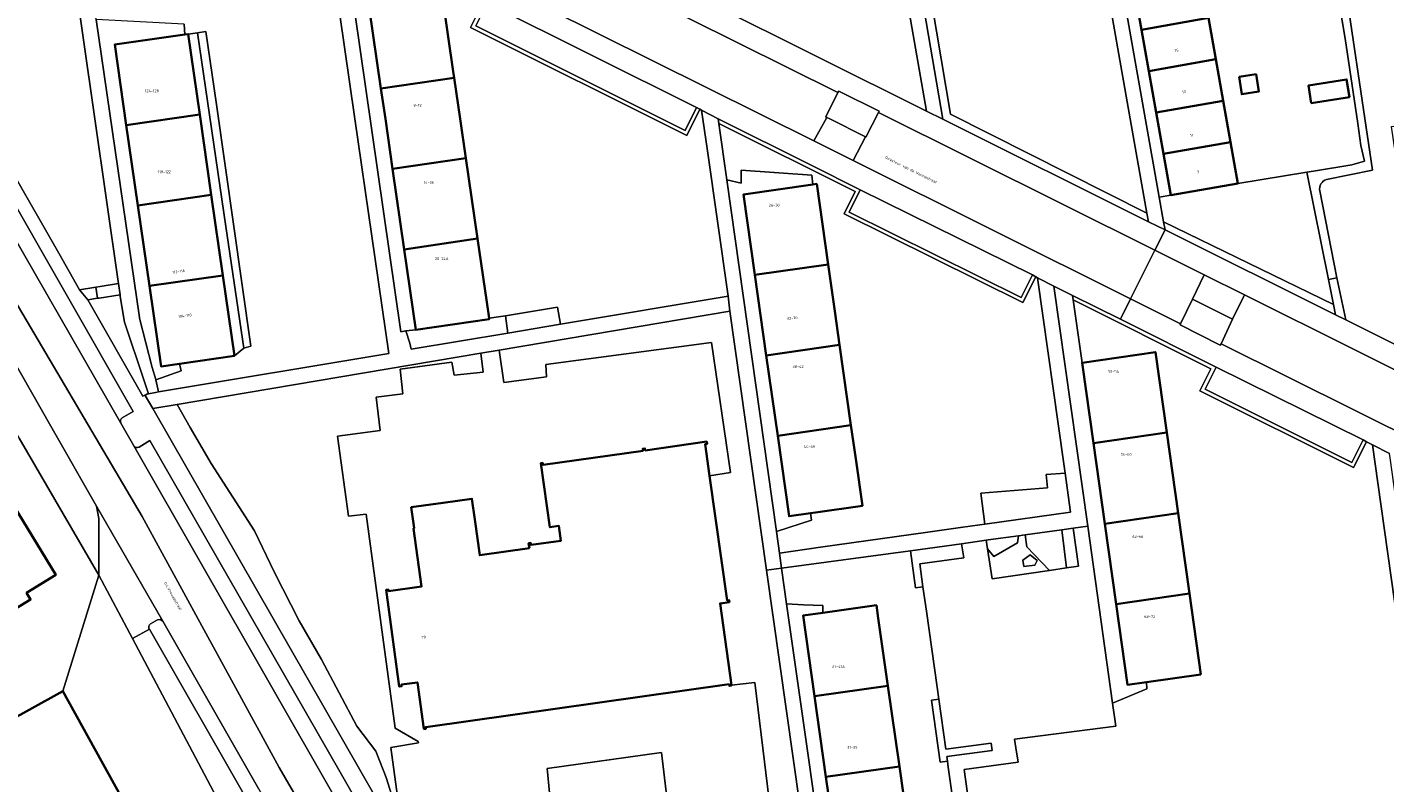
# Model space of a CAD drawing. Header units: metres. Extents: x 197700 to 204338, y 317132 to 325229.
# Tile 856 of 1056: x 203085 to 203261, y 319914 to 320012. Entities that reach past the tile are written whole.
import ezdxf
from ezdxf.enums import TextEntityAlignment as Align

# ---------------------------------------------------------------- set-up
doc = ezdxf.new("R2010")
doc.units = ezdxf.units.M
for name, color, linetype, lineweight in [('B-WE-GR-BEPLANTING_CULTUUR_BODEMBEDEKKER-GV', 90, 'Continuous', 18), ('B-WE-GR-BEPLANTING_CULTUUR_HEESTERS-GV', 90, 'Continuous', 18), ('B-WE-IE-TERREINAFSCHEIDING_KUNSTMATIG_HEKWERK-G', 20, 'IE-TERREINAFSCHEIDING-KUNSTMATIG', 18), ('B-WE-OG-BEBOUWING-GV', 7, 'Continuous', 35), ('B-WE-OG-BEBOUWING-T18', 10, 'Continuous', 18), ('B-WE-OG-TERREIN_CULTUURSCHEIDING-GV', 7, 'Continuous', 18), ('B-WE-OG-TERREIN_ERF-GV', 7, 'Continuous', 18), ('B-WE-OG-TOPOGRAFIE-T18', 10, 'Continuous', 18), ('B-WE-VH-ONVERHARD-GV', 252, 'Continuous', 18), ('B-WE-VH-VERHARDING_ASFALT-GV', 252, 'Continuous', 18), ('B-WE-VH-VERHARDING_BETONSTRAATSTEEN-GV', 252, 'Continuous', 18), ('B-WE-VH-VERHARDING_GESLOTEN-GV', 252, 'Continuous', 18), ('B-WE-VH-VERHARDING_OPEN-GV', 252, 'Continuous', 18), ('B-WE-VH-VERHARDING_TEGEL-GV', 252, 'Continuous', 18)]:
    doc.layers.add(name, color=color, linetype=linetype, lineweight=lineweight)
doc.styles.add('NLCS-ISO-M200-T18', font='NLCS-ISO.ttf', dxfattribs={"height": 0.36})
doc.linetypes.add('IE-TERREINAFSCHEIDING-KUNSTMATIG', pattern='A,4,[82,NLCS.SHX,S=0.75,R=90,X=0,Y=0],4,-2', length=10)

msp = doc.modelspace()

# ---------------------------------------------------------------- linework, layer by layer
at = {"layer": 'B-WE-GR-BEPLANTING_CULTUUR_BODEMBEDEKKER-GV'}
for points in [[(203190.082, 320003.44), (203188.498, 320000.271), (203188.651, 320000.193), (203189.036, 320000), (203193.648, 319997.675), (203193.711, 319997.643), (203195.36, 320000.837), (203195.428, 320000.984), (203190.184, 320003.586)], [(203239.75, 319970.848), (203241.24, 319974.037), (203236.067, 319976.645), (203234.506, 319973.456), (203234.435, 319973.294), (203239.644, 319970.679)]]:
    msp.add_lwpolyline(points, close=True, dxfattribs=at)
at = {"layer": 'B-WE-GR-BEPLANTING_CULTUUR_HEESTERS-GV'}
for points in [[(203144.598, 320015.024), (203129.748, 320022.334), (203129.518, 320021.89), (203143.928, 320014.796), (203142.47, 320011.843), (203170.51, 319997.834), (203172.198, 320001.255), (203171.748, 320001.474), (203170.284, 319998.506), (203143.139, 320012.068)], [(203230.144, 319987.774), (203204.68, 320000.632), (203202.246, 320014.962), (203215.235, 320017.237), (203215.061, 320018.222), (203200.995, 320015.671), (203203.689, 319999.987), (203230.339, 319986.671)], [(203113.052, 319970.297), (203113.966, 319970.54), (203109.523, 320001.883), (203108.164, 320011.335), (203107.063, 320011.178), (203110.751, 319986.054)], [(203192.984, 319990.817), (203186.609, 319993.993), (203174.564, 319999.993), (203174.649, 319999.392), (203192.313, 319990.593), (203190.873, 319987.707), (203214.05, 319976.201), (203215.74, 319979.527), (203215.302, 319979.769), (203213.829, 319976.869), (203191.544, 319987.932)], [(203232.488, 319985.624), (203254.604, 319974.604), (203254.343, 319975.922), (203232.304, 319986.67)], [(203100.707, 319964.365), (203100.135, 319966.054), (203097.618, 319973.656), (203097.046, 319976.999), (203097.021, 319977.179), (203094.302, 319976.775), (203094.111, 319976.746), (203092.845, 319976.558), (203099.994, 319964.044), (203100.489, 319964.322)], [(203258.154, 319958.384), (203256.705, 319955.465), (203237.677, 319964.974), (203239.118, 319967.837), (203226.703, 319974.034), (203220.506, 319977.127), (203220.591, 319976.526), (203238.446, 319967.614), (203237.005, 319964.751), (203256.93, 319954.794), (203258.6, 319958.157)], [(203220.234, 319949.016), (203219.524, 319954.057), (203217.091, 319953.899), (203217.267, 319952.195), (203208.63, 319951.489), (203209.128, 319947.459)], [(203209.575, 319945.418), (203209.298, 319945.377), (203209.474, 319944.264), (203210.292, 319943.272), (203213.361, 319945.027), (203213.5, 319945.955)], [(203214.357, 319946.073), (203214.569, 319944.54), (203217.505, 319941.474), (203219.727, 319941.803), (203219.095, 319946.721)], [(203206.126, 319944.91), (203199.473, 319944.019), (203200.151, 319939.222), (203201.102, 319939.356), (203200.684, 319942.309), (203206.389, 319943.114)], [(203214.058, 319942.782), (203214.178, 319941.978), (203215.599, 319942.172), (203215.917, 319942.76), (203215.012, 319943.497)], [(203202.212, 319924.647), (203203.35, 319916.597), (203204.278, 319916.724), (203204.19, 319917.337), (203210.079, 319918.13), (203209.956, 319919.081), (203204.082, 319918.279), (203203.164, 319924.777)]]:
    msp.add_lwpolyline(points, close=True, dxfattribs=at)
at = {"layer": 'B-WE-IE-TERREINAFSCHEIDING_KUNSTMATIG_HEKWERK-G'}
for points in [[(203255.181, 320021.645), (203253.982, 320021.423), (203255.844, 320010.438), (203257.485, 319999.388), (203257.881, 319996.564), (203258.357, 319994.51), (203256.72, 319994.048), (203251.731, 319993.229), (203250.876, 319993.09)], [(203241.918, 319991.635), (203250.876, 319993.09)]]:
    msp.add_lwpolyline(points, dxfattribs=at)
at = {"layer": 'B-WE-OG-BEBOUWING-GV'}
for points in [[(203229.456, 320011.557), (203238.122, 320013.09), (203237.172, 320018.454), (203228.506, 320016.921)], [(203140.223, 320006.161), (203138.826, 320015.773), (203129.33, 320014.389), (203130.845, 320003.957), (203140.342, 320005.341)], [(203229.456, 320011.557), (203230.405, 320006.193), (203239.071, 320007.726), (203238.122, 320013.09)], [(203107.358, 320000.578), (203105.856, 320011.006), (203105.443, 320010.946), (203096.339, 320009.634), (203097.839, 319999.206)], [(203231.354, 320000.829), (203240.02, 320002.362), (203239.071, 320007.726), (203230.405, 320006.193)], [(203242.078, 320005.438), (203242.427, 320003.19), (203244.637, 320003.534), (203244.286, 320005.782)], [(203130.845, 320003.957), (203131.42, 320000), (203132.359, 319993.525), (203141.858, 319994.91), (203141.119, 320000), (203140.342, 320005.341)], [(203251.451, 320002.057), (203256.385, 320002.826), (203256.029, 320005.114), (203251.095, 320004.346)], [(203240.969, 319996.998), (203240.02, 320002.362), (203231.354, 320000.829), (203232.303, 319995.465)], [(203097.839, 319999.206), (203099.339, 319988.777), (203108.858, 319990.149), (203107.358, 320000.578)], [(203232.303, 319995.465), (203233.252, 319990.101), (203241.918, 319991.635), (203240.969, 319996.998)], [(203132.359, 319993.525), (203133.873, 319983.094), (203143.374, 319984.479), (203141.858, 319994.91)], [(203186.827, 319991.502), (203177.854, 319990.215), (203179.329, 319979.783), (203188.822, 319981.144), (203187.346, 319991.576)], [(203110.359, 319979.72), (203108.858, 319990.149), (203099.339, 319988.777), (203100.838, 319978.347)], [(203133.873, 319983.094), (203135.388, 319972.662), (203144.889, 319974.057), (203144.875, 319974.152), (203144.573, 319976.232), (203143.374, 319984.479)], [(203180.804, 319969.35), (203190.298, 319970.711), (203189.68, 319975.076), (203188.822, 319981.144), (203179.329, 319979.783)], [(203104.75, 319968.267), (203111.86, 319969.289), (203110.359, 319979.72), (203100.838, 319978.347), (203102.338, 319967.92)], [(203190.298, 319970.711), (203180.804, 319969.35), (203182.279, 319958.918), (203191.774, 319960.28)], [(203232.702, 319959.331), (203231.232, 319969.768), (203221.735, 319968.395), (203223.204, 319957.958)], [(203192.39, 319955.921), (203191.774, 319960.28), (203182.279, 319958.918), (203183.754, 319948.486), (203186.547, 319948.885), (203187.181, 319948.976), (203193.25, 319949.844)], [(203150.084, 319944.337), (203143.647, 319943.444), (203143.004, 319948.079), (203142.632, 319950.762), (203138.91, 319950.237), (203134.784, 319949.655), (203135.132, 319946.928), (203135.074, 319946.92), (203136.102, 319939.376), (203131.841, 319938.795), (203131.814, 319938.993), (203131.517, 319938.953), (203133.229, 319926.402), (203133.53, 319926.444), (203133.5, 319926.661), (203135.571, 319926.943), (203136.423, 319920.914), (203136.683, 319920.946), (203136.656, 319921.164), (203175.977, 319926.719), (203176.016, 319926.493), (203176.283, 319926.539), (203176.276, 319926.592), (203174.815, 319937.192), (203176.013, 319937.358), (203175.978, 319937.615), (203175.72, 319937.58), (203173.45, 319953.712), (203172.87, 319957.831), (203173.127, 319957.867), (203173.085, 319958.164), (203165.099, 319957.021), (203165.057, 319957.286), (203164.795, 319957.244), (203164.836, 319956.987), (203151.866, 319955.156), (203151.823, 319955.412), (203151.558, 319955.368), (203152.741, 319947.071), (203153.909, 319947.238), (203154.183, 319945.317), (203150.3, 319944.78), (203150.253, 319945.046), (203149.991, 319945)], [(203232.702, 319959.331), (203223.204, 319957.958), (203224.672, 319947.523), (203234.171, 319948.896)], [(203080.654, 319952.372), (203077.123, 319950.215), (203051.274, 319934.748), (203049.678, 319933.793), (203056.996, 319921.232), (203082.192, 319936.887), (203082.72, 319936.038), (203085.419, 319937.693), (203084.904, 319938.567), (203088.688, 319940.88), (203081.39, 319952.822)], [(203224.672, 319947.523), (203226.141, 319937.086), (203235.641, 319938.459), (203234.171, 319948.896)], [(203195.309, 319935.283), (203195.071, 319936.955), (203188.11, 319935.967), (203185.566, 319935.606), (203187.048, 319925.166), (203196.559, 319926.512)], [(203237.116, 319927.987), (203235.641, 319938.459), (203226.141, 319937.086), (203227.61, 319926.65), (203230.094, 319926.999)], [(203187.048, 319925.166), (203188.531, 319914.726), (203198.047, 319916.072), (203196.559, 319926.512)], [(203089.606, 319925.831), (203085.23, 319923.412), (203068.272, 319914.038), (203068.599, 319913.394), (203061.344, 319909.25), (203063.763, 319904.774), (203045.472, 319894.593), (203054.354, 319878.506), (203097.085, 319901.962), (203101.462, 319904.381)], [(203198.047, 319916.072), (203188.531, 319914.726), (203190.014, 319904.285), (203199.534, 319905.632)]]:
    msp.add_lwpolyline(points, close=True, dxfattribs=at)
at = {"layer": 'B-WE-OG-TERREIN_CULTUURSCHEIDING-GV'}
for points in [[(203252.54, 319990.668), (203254.758, 319979.378), (203255.948, 319973.937), (203267.089, 319968.385), (203263.3, 319993.485), (203262.687, 319993.395), (203261.865, 319998.998), (203264.97, 319999.442), (203268.025, 319999.655), (203271.802, 320000.255), (203280.47, 320001.772), (203281.919, 320002.026), (203280.547, 320009.857), (203268.277, 320007.671), (203263.781, 320033.294), (203262.369, 320033.039), (203253.705, 320031.498), (203255.181, 320021.645), (203259.402, 319993.366), (203253.418, 319992.156)], [(203127.439, 320014.104), (203133.439, 319972.413), (203134.077, 319972.513), (203135.388, 319972.662), (203133.873, 319983.094), (203132.359, 319993.525), (203131.42, 320000), (203130.845, 320003.957), (203129.33, 320014.389)], [(203138.826, 320015.773), (203140.223, 320006.161), (203140.342, 320005.341), (203141.119, 320000), (203141.858, 319994.91), (203143.374, 319984.479), (203144.573, 319976.232), (203144.875, 319974.152), (203147.012, 319974.453), (203153.735, 319975.616), (203154.128, 319973.384), (203175.84, 319977.019), (203173.121, 319996.145), (203172.409, 320001.152), (203172.198, 320001.255), (203170.51, 319997.834), (203142.47, 320011.843), (203143.928, 320014.796)], [(203105.354, 320012.282), (203105.443, 320010.946), (203105.856, 320011.006), (203107.063, 320011.178), (203108.164, 320011.335), (203109.523, 320001.883), (203113.966, 319970.54), (203113.052, 319970.297), (203111.86, 319969.289), (203104.75, 319968.267), (203104.932, 319967.363), (203101.667, 319966.156), (203102.027, 319964.627), (203131.865, 319969.606), (203127.474, 320000), (203125.479, 320013.802)], [(203266.998, 319903.74), (203260.093, 319952.834), (203259.401, 319957.75), (203258.6, 319958.157), (203256.93, 319954.794), (203237.005, 319964.751), (203238.446, 319967.614), (203220.591, 319976.526), (203221.735, 319968.395), (203231.232, 319969.768), (203232.702, 319959.331), (203234.171, 319948.896), (203235.641, 319938.459), (203237.116, 319927.987), (203230.094, 319926.999), (203230.147, 319926.118), (203225.688, 319924.277), (203226.111, 319921.274), (203212.979, 319919.601), (203213.141, 319918.459), (203213.437, 319916.604), (203206.449, 319915.651), (203207.452, 319908.505)], [(203207.649, 319893.124), (203204.384, 319915.98), (203204.278, 319916.724), (203203.35, 319916.597), (203202.212, 319924.647), (203203.164, 319924.777), (203202.943, 319926.337), (203201.552, 319936.172), (203201.102, 319939.356), (203200.151, 319939.222), (203199.473, 319944.019), (203182.76, 319941.779), (203183.425, 319937.118), (203185.629, 319937.027), (203188.11, 319936.938), (203188.11, 319935.967), (203195.071, 319936.955), (203195.309, 319935.283), (203196.559, 319926.512), (203198.047, 319916.072), (203199.534, 319905.632)]]:
    msp.add_lwpolyline(points, dxfattribs=at)
for points in [[(203090.696, 320021.441), (203083.699, 320017.361), (203077.706, 320014.047), (203075.826, 320012.861), (203074.982, 320008.375), (203074.838, 320007.613), (203083.101, 319993.085), (203089.072, 319982.588), (203091.773, 319977.839), (203093.87, 319978.187), (203094.444, 319978.283), (203096.814, 319978.677), (203096.78, 319978.923), (203093.765, 320000)], [(203215.061, 320018.222), (203215.235, 320017.237), (203202.246, 320014.962), (203204.68, 320000.632), (203230.144, 319987.774), (203227.988, 320000), (203224.472, 320019.929)], [(203191.774, 319960.28), (203192.39, 319955.921), (203193.25, 319949.844), (203187.181, 319948.976), (203186.547, 319948.885), (203186.677, 319947.965), (203182.103, 319946.501), (203182.494, 319943.726), (203187.813, 319944.472), (203201.719, 319946.421), (203205.963, 319947.016), (203208.492, 319947.37), (203209.128, 319947.459), (203208.63, 319951.489), (203217.267, 319952.195), (203217.091, 319953.899), (203219.524, 319954.057), (203219.353, 319955.274), (203215.955, 319979.409), (203215.74, 319979.527), (203214.05, 319976.201), (203190.873, 319987.707), (203192.313, 319990.593), (203174.649, 319999.392), (203175.679, 319992.084), (203177.532, 319991.68), (203177.528, 319993.36), (203186.72, 319992.695), (203186.827, 319991.502), (203187.346, 319991.576), (203188.822, 319981.144), (203189.68, 319975.076), (203190.298, 319970.711)], [(203254.343, 319975.922), (203253.7, 319979.169), (203250.876, 319993.09), (203241.918, 319991.635), (203233.252, 319990.101), (203231.746, 319989.836), (203232.304, 319986.67)]]:
    msp.add_lwpolyline(points, close=True, dxfattribs=at)
msp.add_lwpolyline([(203253.418, 319992.156, 0.3648921), (203252.54, 319990.668)], format="xyb", dxfattribs=at)
at = {"layer": 'B-WE-OG-TERREIN_ERF-GV'}
for points in [[(203171.507, 320020.273), (203172.505, 320020.432), (203173.407, 320015.031), (203201.55, 320001.013), (203195.574, 320035.43), (203195.346, 320036.764), (203174.598, 320033.269), (203175.446, 320027.756), (203170.427, 320026.967)], [(203242.078, 320005.438), (203244.286, 320005.782), (203244.637, 320003.534), (203242.427, 320003.19)], [(203251.095, 320004.346), (203256.029, 320005.114), (203256.385, 320002.826), (203251.451, 320002.057)], [(203179.329, 319979.783), (203177.854, 319990.215), (203186.827, 319991.502), (203186.72, 319992.695), (203177.528, 319993.36), (203177.532, 319991.68), (203175.679, 319992.084), (203182.103, 319946.501), (203186.677, 319947.965), (203186.547, 319948.885), (203183.754, 319948.486), (203182.279, 319958.918), (203180.804, 319969.35)], [(203226.141, 319937.086), (203224.672, 319947.523), (203223.204, 319957.958), (203221.735, 319968.395), (203220.591, 319976.526), (203220.506, 319977.127), (203218.081, 319978.337), (203222.464, 319947.188), (203225.688, 319924.277), (203230.147, 319926.118), (203230.094, 319926.999), (203227.61, 319926.65)], [(203137.211, 319903.979), (203136.381, 319904.752), (203134.975, 319907.092), (203133.555, 319909.123), (203132.709, 319910.928), (203131.508, 319914.619), (203130.18, 319918.04), (203127.722, 319921.285), (203123.127, 319929.934), (203120.259, 319934.913), (203117.063, 319941.216), (203114.452, 319946.609), (203108.836, 319955.322), (203106.123, 319959.979), (203104.42, 319962.997), (203101.261, 319962.464), (203134.688, 319904.154), (203135.185, 319903.681)], [(203188.531, 319914.726), (203187.048, 319925.166), (203185.566, 319935.606), (203188.11, 319935.967), (203188.11, 319936.938), (203185.629, 319937.027), (203183.425, 319937.118), (203189.643, 319893.518), (203189.898, 319893.541), (203191.496, 319893.845), (203190.014, 319904.285)]]:
    msp.add_lwpolyline(points, close=True, dxfattribs=at)
for points in [[(203226.043, 320022.188), (203231.746, 319989.836), (203233.252, 319990.101), (203232.303, 319995.465), (203231.354, 320000.829), (203230.405, 320006.193), (203229.456, 320011.557), (203228.506, 320016.921)], [(203238.122, 320013.09), (203239.071, 320007.726), (203240.02, 320002.362), (203240.969, 319996.998), (203241.918, 319991.635), (203250.876, 319993.09), (203251.731, 319993.229), (203256.72, 319994.048), (203258.357, 319994.51), (203257.881, 319996.564), (203257.485, 319999.388), (203255.844, 320010.438), (203253.982, 320021.423)], [(203185.168, 319911.03), (203180.842, 319941.507), (203176.076, 319975.086), (203146.192, 319970.044), (203146.783, 319965.851), (203152.323, 319966.554), (203152.227, 319968.173), (203173.706, 319971), (203176.145, 319954.181), (203173.45, 319953.712), (203175.72, 319937.58), (203175.978, 319937.615), (203176.013, 319937.358), (203174.815, 319937.192), (203176.276, 319926.592), (203179.313, 319926.944), (203181.176, 319911.703)], [(203133.237, 319910.253), (203132.132, 319918.504), (203135.715, 319919.101), (203135.687, 319919.274), (203132.672, 319921.028), (203128.942, 319948.746), (203126.622, 319948.483), (203125.214, 319958.859), (203130.746, 319959.616), (203130.244, 319963.939), (203133.68, 319964.362), (203133.357, 319967.545), (203140.052, 319968.453), (203140.329, 319966.791), (203144.091, 319967.156), (203143.811, 319969.643), (203104.42, 319962.997), (203106.123, 319959.979), (203108.836, 319955.322), (203114.452, 319946.609), (203117.063, 319941.216), (203120.259, 319934.913), (203123.127, 319929.934), (203127.722, 319921.285), (203130.18, 319918.04), (203131.508, 319914.619), (203132.709, 319910.928)], [(203168.111, 319910.239), (203167.232, 319917.848), (203152.383, 319915.801), (203153.101, 319908.619)]]:
    msp.add_lwpolyline(points, dxfattribs=at)
at = {"layer": 'B-WE-VH-ONVERHARD-GV'}
for points in [[(203217.505, 319941.474), (203214.569, 319944.54), (203214.357, 319946.073), (203213.5, 319945.955), (203213.361, 319945.027), (203210.292, 319943.272), (203209.474, 319944.264), (203210.086, 319940.376)], [(203219.727, 319941.803), (203221.291, 319942.034), (203220.599, 319946.927), (203219.095, 319946.721)], [(203214.058, 319942.782), (203215.012, 319943.497), (203215.917, 319942.76), (203215.599, 319942.172), (203214.178, 319941.978)]]:
    msp.add_lwpolyline(points, close=True, dxfattribs=at)
at = {"layer": 'B-WE-VH-VERHARDING_ASFALT-GV'}
for points in [[(203133.893, 319896.254), (203098.813, 319957.632), (203097.128, 319960.562), (203079.588, 319991.08), (203076.075, 319989.074), (203079.839, 319982.382), (203099.887, 319948.441), (203117.646, 319915.912), (203136.412, 319883.656), (203140.051, 319885.552)], [(203132.923, 319881.838), (203136.412, 319883.656), (203117.646, 319915.912), (203099.887, 319948.441), (203079.839, 319982.382), (203076.075, 319989.074), (203072.623, 319987.104), (203078.14, 319977.491), (203088.074, 319960.181), (203093.971, 319949.79), (203102.588, 319934.873), (203115.011, 319913.127)]]:
    msp.add_lwpolyline(points, close=True, dxfattribs=at)
at = {"layer": 'B-WE-VH-VERHARDING_BETONSTRAATSTEEN-GV'}
for points in [[(203171.748, 320001.474), (203144.598, 320015.024), (203143.139, 320012.068), (203170.284, 319998.506)], [(203188.651, 320000.193), (203186.948, 319997.157), (203192.073, 319994.602), (203193.648, 319997.675), (203189.036, 320000)], [(203215.302, 319979.769), (203192.984, 319990.817), (203191.544, 319987.932), (203213.829, 319976.869)], [(203242.808, 319977.184), (203237.576, 319979.792), (203236.067, 319976.645), (203241.24, 319974.037)], [(203258.154, 319958.384), (203239.118, 319967.837), (203237.677, 319964.974), (203256.705, 319955.465)], [(203113.792, 319904.064), (203113.048, 319905.465), (203098.618, 319932.651), (203094.258, 319940.866), (203089.606, 319925.831), (203101.462, 319904.381), (203103.731, 319900.267)]]:
    msp.add_lwpolyline(points, close=True, dxfattribs=at)
for points in [[(203097.317, 319961.269), (203098.732, 319962.075), (203081.527, 319992.187), (203079.588, 319991.08)], [(203079.588, 319991.08), (203097.128, 319960.562)], [(203098.813, 319957.632), (203133.893, 319896.254), (203133.892, 319896.669), (203134.097, 319896.876), (203135.585, 319897.786), (203125.574, 319915.331), (203100.907, 319958.293), (203099.488, 319957.469)], [(203100.976, 319934.531), (203101.89, 319935.061), (203102.239, 319935.097), (203102.588, 319934.873), (203093.971, 319949.79), (203094.294, 319948.199), (203094.258, 319940.866), (203098.618, 319932.651), (203100.825, 319933.857)]]:
    msp.add_lwpolyline(points, dxfattribs=at)
for points in [[(203097.128, 319960.562, -0.4079759), (203097.317, 319961.269)], [(203099.488, 319957.469, -0.4132072), (203098.813, 319957.632)], [(203100.825, 319933.857, -0.4420602), (203100.976, 319934.531)]]:
    msp.add_lwpolyline(points, format="xyb", dxfattribs=at)
at = {"layer": 'B-WE-VH-VERHARDING_GESLOTEN-GV'}
for points in [[(203068.272, 319914.038), (203085.23, 319923.412), (203089.606, 319925.831), (203094.258, 319940.866), (203083.967, 319958.609)], [(203081.39, 319952.822), (203088.688, 319940.88), (203084.904, 319938.567), (203085.419, 319937.693), (203082.72, 319936.038)]]:
    msp.add_lwpolyline(points, dxfattribs=at)
at = {"layer": 'B-WE-VH-VERHARDING_OPEN-GV'}
for points in [[(203128.293, 320023.065), (203129.748, 320022.334), (203144.598, 320015.024), (203171.748, 320001.474), (203172.198, 320001.255), (203172.409, 320001.152), (203174.564, 319999.993), (203186.609, 319993.993), (203192.984, 319990.817), (203215.302, 319979.769), (203215.74, 319979.527), (203215.955, 319979.409), (203218.081, 319978.337), (203220.506, 319977.127), (203226.703, 319974.034), (203228.026, 319976.685), (203192.073, 319994.602), (203186.948, 319997.157), (203138.371, 320021.365), (203138.195, 320021.409), (203134.766, 320023.124), (203134.593, 320023.238), (203129.678, 320025.698)], [(203104.75, 319968.267), (203102.338, 319967.92), (203100.838, 319978.347), (203099.339, 319988.777), (203097.839, 319999.206), (203096.339, 320009.634), (203105.443, 320010.946), (203105.354, 320012.282), (203093.942, 320012.91), (203099.536, 319974.266), (203099.557, 319974.183), (203101.171, 319967.757), (203101.651, 319966.223), (203101.667, 319966.156), (203104.932, 319967.363)], [(203108.858, 319990.149), (203110.359, 319979.72), (203111.86, 319969.289), (203113.052, 319970.297), (203110.751, 319986.054), (203107.063, 320011.178), (203105.856, 320011.006), (203107.358, 320000.578)], [(203254.758, 319979.378), (203253.7, 319979.169), (203254.343, 319975.922), (203254.604, 319974.604), (203255.948, 319973.937)], [(203134.077, 319972.513), (203134.606, 319970.93), (203134.746, 319970.14), (203147.279, 319972.238), (203147.012, 319974.453), (203144.875, 319974.152), (203144.889, 319974.057), (203135.388, 319972.662)], [(203154.128, 319973.384), (203153.735, 319975.616), (203147.012, 319974.453), (203147.279, 319972.238)], [(203113.048, 319905.465), (203113.237, 319912.156), (203100.825, 319933.857), (203098.618, 319932.651)]]:
    msp.add_lwpolyline(points, close=True, dxfattribs=at)
for points in [[(203253.418, 319992.156), (203259.402, 319993.366), (203255.181, 320021.645), (203253.982, 320021.423), (203255.844, 320010.438), (203257.485, 319999.388), (203257.881, 319996.564), (203258.357, 319994.51), (203256.72, 319994.048), (203251.731, 319993.229), (203250.876, 319993.09), (203253.7, 319979.169)], [(203253.7, 319979.169), (203254.758, 319979.378), (203252.54, 319990.668)], [(203074.824, 319974.286), (203075.659, 319974.753), (203083.202, 319961.914), (203082.348, 319961.405), (203083.967, 319958.609), (203094.258, 319940.866), (203094.294, 319948.199), (203093.971, 319949.79), (203088.074, 319960.181), (203078.14, 319977.491), (203077.997, 319977.734)], [(203181.176, 319911.703), (203179.313, 319926.944), (203176.276, 319926.592), (203176.283, 319926.539), (203176.016, 319926.493), (203175.977, 319926.719), (203136.656, 319921.164), (203136.683, 319920.946), (203136.423, 319920.914), (203135.571, 319926.943), (203133.5, 319926.661), (203133.53, 319926.444), (203133.229, 319926.402), (203131.517, 319938.953), (203131.814, 319938.993), (203131.841, 319938.795), (203136.102, 319939.376), (203135.074, 319946.92), (203135.132, 319946.928), (203134.784, 319949.655), (203138.91, 319950.237), (203142.632, 319950.762), (203143.004, 319948.079), (203143.647, 319943.444), (203150.084, 319944.337), (203149.991, 319945), (203150.253, 319945.046), (203150.3, 319944.78), (203154.183, 319945.317), (203153.909, 319947.238), (203152.741, 319947.071), (203151.558, 319955.368), (203151.823, 319955.412), (203151.866, 319955.156), (203164.836, 319956.987), (203164.795, 319957.244), (203165.057, 319957.286), (203165.099, 319957.021), (203173.085, 319958.164), (203173.127, 319957.867), (203172.87, 319957.831), (203173.45, 319953.712), (203176.145, 319954.181), (203173.706, 319971), (203152.227, 319968.173), (203152.323, 319966.554), (203146.783, 319965.851), (203146.192, 319970.044), (203143.811, 319969.643), (203144.091, 319967.156), (203140.329, 319966.791), (203140.052, 319968.453), (203133.357, 319967.545), (203133.68, 319964.362), (203130.244, 319963.939), (203130.746, 319959.616), (203125.214, 319958.859), (203126.622, 319948.483), (203128.942, 319948.746), (203132.672, 319921.028), (203135.687, 319919.274), (203135.715, 319919.101), (203132.132, 319918.504), (203133.237, 319910.253)], [(203100.825, 319933.857), (203113.237, 319912.156), (203113.508, 319911.931), (203113.894, 319911.952), (203114.806, 319912.453)], [(203102.588, 319934.873), (203102.239, 319935.097), (203101.89, 319935.061), (203100.976, 319934.531)], [(203115.011, 319913.127), (203102.588, 319934.873)], [(203153.101, 319908.619), (203152.383, 319915.801), (203167.232, 319917.848), (203168.111, 319910.239)]]:
    msp.add_lwpolyline(points, dxfattribs=at)
for points in [[(203252.54, 319990.668, -0.3648921), (203253.418, 319992.156)], [(203100.976, 319934.531, 0.4420602), (203100.825, 319933.857)]]:
    msp.add_lwpolyline(points, format="xyb", dxfattribs=at)
at = {"layer": 'B-WE-VH-VERHARDING_TEGEL-GV'}
for points in [[(203162.387, 320020.519), (203161.271, 320021.075), (203139.695, 320031.822), (203137.505, 320032.893), (203133.694, 320034.785), (203119.167, 320041.998), (203116.879, 320046.794), (203114.682, 320042.158), (203119.404, 320039.795), (203118.912, 320038.823), (203190.082, 320003.44), (203190.184, 320003.586), (203195.428, 320000.984), (203195.36, 320000.837), (203231.171, 319982.985), (203232.488, 319985.624), (203230.339, 319986.671), (203203.689, 319999.987), (203201.55, 320001.013), (203173.407, 320015.031), (203172.249, 320015.607)], [(203188.651, 320000.193), (203188.498, 320000.271), (203190.082, 320003.44), (203118.912, 320038.823), (203118.079, 320037.244), (203116.46, 320034.159), (203115.687, 320032.701), (203117.641, 320031.723), (203129.678, 320025.698), (203134.593, 320023.238), (203135.309, 320024.686), (203139.065, 320022.794), (203138.371, 320021.365), (203186.948, 319997.157)], [(203102.027, 319964.627), (203101.667, 319966.156), (203101.651, 319966.223), (203101.171, 319967.757), (203099.557, 319974.183), (203099.536, 319974.266), (203093.942, 320012.91), (203092.553, 320022.499), (203090.696, 320021.441), (203093.765, 320000), (203096.78, 319978.923), (203096.814, 319978.677), (203097.021, 319977.179), (203097.046, 319976.999), (203097.618, 319973.656), (203100.135, 319966.054), (203100.707, 319964.365), (203101.632, 319964.549)], [(203182.103, 319946.501), (203175.679, 319992.084), (203174.649, 319999.392), (203174.564, 319999.993), (203172.409, 320001.152), (203173.121, 319996.145), (203175.84, 319977.019), (203176.076, 319975.086), (203180.842, 319941.507), (203182.76, 319941.779), (203182.494, 319943.726)], [(203231.171, 319982.985), (203195.36, 320000.837), (203193.711, 319997.643), (203193.648, 319997.675), (203192.073, 319994.602), (203228.026, 319976.685)], [(203304.478, 319949.791), (203303.313, 319950.368), (203291.984, 319955.985), (203289.795, 319957.07), (203267.089, 319968.385), (203255.948, 319973.937), (203254.604, 319974.604), (203232.488, 319985.624), (203231.171, 319982.985), (203237.576, 319979.792), (203242.808, 319977.184), (203328.101, 319934.664), (203329.012, 319936.475), (203328.878, 319936.542), (203329.342, 319937.464), (203328.582, 319937.841), (203304.901, 319949.581)], [(203236.067, 319976.645), (203237.576, 319979.792), (203231.171, 319982.985), (203228.026, 319976.685), (203234.506, 319973.456)], [(203205.963, 319947.016), (203201.719, 319946.421), (203187.813, 319944.472), (203182.494, 319943.726), (203182.76, 319941.779), (203199.473, 319944.019), (203206.126, 319944.91), (203209.298, 319945.377), (203209.575, 319945.418), (203213.5, 319945.955), (203214.357, 319946.073), (203219.095, 319946.721), (203220.599, 319946.927), (203222.464, 319947.188), (203218.081, 319978.337), (203215.955, 319979.409), (203219.353, 319955.274), (203219.524, 319954.057), (203220.234, 319949.016), (203209.128, 319947.459), (203208.492, 319947.37)], [(203091.773, 319977.839), (203092.845, 319976.558), (203094.111, 319976.746), (203093.87, 319978.187)], [(203097.021, 319977.179), (203096.814, 319978.677), (203094.444, 319978.283), (203093.87, 319978.187), (203094.111, 319976.746), (203094.302, 319976.775)], [(203241.24, 319974.037), (203239.75, 319970.848), (203274.687, 319953.469), (203274.982, 319953.286), (203279.349, 319951.14), (203324.946, 319928.43), (203325.736, 319929.992), (203327.317, 319933.105), (203328.101, 319934.664), (203242.808, 319977.184)], [(203270.001, 319903.055), (203269.924, 319903.656), (203269.591, 319904.674), (203268.858, 319904.595), (203262.562, 319949.556), (203261.653, 319956.048), (203261.569, 319956.647), (203259.401, 319957.75), (203260.093, 319952.834), (203266.998, 319903.74), (203267.325, 319901.418), (203270.159, 319901.818)]]:
    msp.add_lwpolyline(points, close=True, dxfattribs=at)
for points in [[(203195.574, 320035.43), (203201.55, 320001.013), (203203.689, 319999.987), (203200.995, 320015.671)], [(203224.472, 320019.929), (203227.988, 320000), (203230.144, 319987.774), (203230.339, 319986.671), (203232.488, 319985.624), (203232.304, 319986.67), (203231.746, 319989.836), (203226.043, 320022.188)], [(203125.479, 320013.802), (203127.474, 320000), (203131.865, 319969.606), (203102.027, 319964.627), (203101.632, 319964.549), (203100.707, 319964.365), (203100.489, 319964.322), (203100.282, 319964.141), (203101.261, 319962.464), (203104.42, 319962.997), (203143.811, 319969.643), (203146.192, 319970.044), (203176.076, 319975.086), (203175.84, 319977.019), (203154.128, 319973.384), (203147.279, 319972.238), (203134.746, 319970.14), (203134.606, 319970.93), (203134.077, 319972.513), (203133.439, 319972.413), (203127.439, 320014.104)], [(203145.989, 319884.577), (203144.493, 319887.05), (203134.977, 319903.65), (203134.688, 319904.154), (203101.261, 319962.464), (203100.282, 319964.141), (203100.489, 319964.322), (203099.994, 319964.044), (203092.845, 319976.558), (203091.773, 319977.839), (203089.072, 319982.588), (203083.101, 319993.085), (203081.527, 319992.187), (203098.732, 319962.075), (203097.317, 319961.269)], [(203274.687, 319953.469), (203239.75, 319970.848), (203239.644, 319970.679), (203234.435, 319973.294), (203234.506, 319973.456), (203228.026, 319976.685), (203226.703, 319974.034), (203239.118, 319967.837), (203258.154, 319958.384), (203258.6, 319958.157), (203259.401, 319957.75), (203261.569, 319956.647)], [(203097.128, 319960.562), (203098.813, 319957.632)], [(203099.488, 319957.469), (203100.907, 319958.293), (203125.574, 319915.331), (203135.585, 319897.786), (203134.097, 319896.876), (203133.892, 319896.669), (203133.893, 319896.254), (203140.051, 319885.552)], [(203207.452, 319908.505), (203206.449, 319915.651), (203213.437, 319916.604), (203213.141, 319918.459), (203212.979, 319919.601), (203226.111, 319921.274), (203225.688, 319924.277), (203222.464, 319947.188), (203220.599, 319946.927), (203221.291, 319942.034), (203219.727, 319941.803), (203217.505, 319941.474), (203210.086, 319940.376), (203209.474, 319944.264), (203209.298, 319945.377), (203206.126, 319944.91), (203206.389, 319943.114), (203200.684, 319942.309), (203201.102, 319939.356), (203201.552, 319936.172), (203202.943, 319926.337), (203203.164, 319924.777), (203204.082, 319918.279), (203209.956, 319919.081), (203210.079, 319918.13), (203204.19, 319917.337), (203204.278, 319916.724), (203204.384, 319915.98), (203207.649, 319893.124)], [(203189.643, 319893.518), (203183.425, 319937.118), (203182.76, 319941.779), (203180.842, 319941.507), (203185.168, 319911.03)]]:
    msp.add_lwpolyline(points, dxfattribs=at)
for points in [[(203097.317, 319961.269, 0.4079759), (203097.128, 319960.562)], [(203098.813, 319957.632, 0.4132072), (203099.488, 319957.469)]]:
    msp.add_lwpolyline(points, format="xyb", dxfattribs=at)

# ---------------------------------------------------------------- texts
at = {"layer": 'B-WE-OG-BEBOUWING-T18', "style": 'NLCS-ISO-M200-T18'}
for s, rotation, p in [('15', 10, (203233.991, 320008.886)), ('13', 10, (203234.94, 320003.522)), ('11', 10, (203235.939, 319997.875)), ('9', 10, (203236.776, 319993.14)), ('112-116', 8.1, (203104.609, 319980.224)), ('104-110', 8.1, (203105.435, 319974.484)), ('32-36', 8, (203184.159, 319974.193)), ('70', 7.7, (203136.392, 319932.813))]:
    msp.add_text(s, height=0.36, rotation=rotation, dxfattribs=at).set_placement(p, align=Align.MIDDLE)
for s, p in [('124-128', (203101.152, 320003.642)), ('8-12', (203135.588, 320001.773)), ('118-122', (203102.766, 319993.144)), ('14-18', (203137.031, 319991.742)), ('26-30', (203181.828, 319988.818)), ('20-24A', (203138.731, 319981.881)), ('38-42', (203184.92, 319967.893)), ('50-54', (203225.812, 319967.265)), ('44-48', (203186.4, 319957.543)), ('56-60', (203227.438, 319956.504)), ('62-66', (203228.97, 319945.862)), ('68-72', (203230.496, 319935.49)), ('37-41A', (203190.143, 319929.004)), ('31-35', (203191.957, 319918.535))]:
    msp.add_text(s, height=0.36, dxfattribs=at).set_placement(p, align=Align.MIDDLE)
at = {"layer": 'B-WE-OG-TOPOGRAFIE-T18', "style": 'NLCS-ISO-M200-T18'}
for s, rotation, p in [('Directeur van de Vennestraat', 333.6, (203199.563, 319993.409)), ('O.L.Vrouwestraat', 299.8, (203103.893, 319938.133))]:
    msp.add_text(s, height=0.36, rotation=rotation, dxfattribs=at).set_placement(p, align=Align.MIDDLE)

doc.saveas('drawing.dxf')
